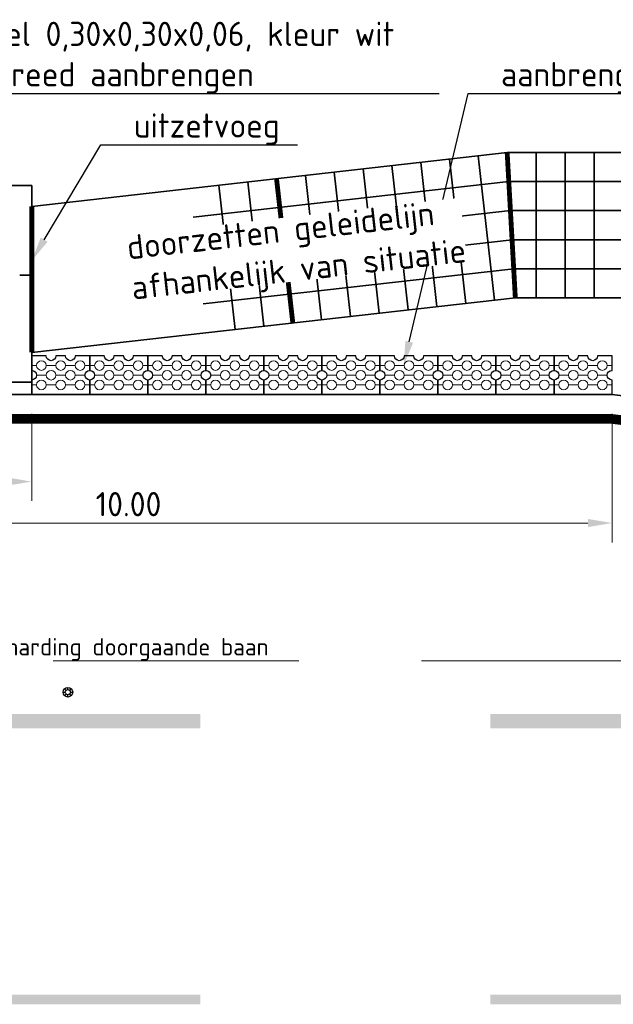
# Model space of a CAD drawing. Header units: metres. Extents: x -699 to 2316, y -1199 to 781.
# Tile 467 of 593: x 940 to 946, y -251 to -241. Entities that reach past the tile are written whole.
import ezdxf
from ezdxf import colors
from ezdxf.entities.mleader import LeaderData, LeaderLine
from ezdxf.enums import TextEntityAlignment as Align
from ezdxf.math import Vec2, Vec3

# ---------------------------------------------------------------- set-up
doc = ezdxf.new("R2010")
doc.units = ezdxf.units.M
doc.header["$PDMODE"] = 1
for name, pattern in [('HIDDENX2', [19.05, 12.7, -6.35]), ('VW-3-3_STREEP', [6, 3, -3]), ('VW-9-3_STREEP', [12, 9, -3])]:
    doc.linetypes.add(name, pattern=pattern)
for name, color, linetype, lineweight in [('N-WA-IE-MEUBILAIR_WEGMEUBILAIR-S', 7, 'Continuous', 25), ('N-WE-VH-KANTOPSLUITING-G', 251, 'Continuous', 35), ('N-WE-VH-KANTVERHARDING-G', 210, 'Continuous', 35), ('N-WE-VH-VERHARDING_BETON-G', 252, 'Continuous', 35), ('N-WE-VW-MARKERING_LANGS_STREEP_33-G', 7, 'VW-3-3_STREEP', 13), ('N-WE-VW-MARKERING_LANGS_STREEP_93-G', 7, 'VW-9-3_STREEP', 13), ('N-WE-VW-MARKERING_LANGS_STREEP_DOORGETROKKEN-G', 7, 'Continuous', 13), ('X-XX-AL-M', 7, 'Continuous', 18), ('X-XX-AL-T18', 10, 'Continuous', 18), ('X-XX-AL-T25', 7, 'Continuous', 25)]:
    doc.layers.add(name, color=color, linetype=linetype, lineweight=lineweight)
doc.styles.add('NLCS-ISO', font='NLCS-ISO.ttf')
doc.styles.add('NLCS-ISO-M100-T25', font='NLCS-ISO.ttf', dxfattribs={"height": 0.25})
doc.dimstyles.new('NLCS-M100-T25-PIJL_A_L2_H1', dxfattribs={"dimscale": 0.1, "dimtxt": 2.5, "dimasz": 2.5, "dimexe": 2, "dimexo": 2, "dimgap": 0.7, "dimtad": 1, "dimzin": 0, "dimdsep": 46, "dimtxsty": 'NLCS-ISO-M100-T25', "dimcen": 0, "dimdle": 2, "dimclrd": 256, "dimclre": 256, "dimclrt": 256, "dimadec": 1, "dimazin": 0, "dimtfac": 1, "dimtdec": 3, "dimtofl": 0, "dimtmove": 0, "dimatfit": 3, "dimfxl": 2, "dimtfillclr": 256, "dimtolj": 1, "dimtzin": 0, "dimlwd": -1, "dimlwe": -1, "dimarcsym": 0})

# ---------------------------------------------------------------- blocks, each defined once
blk = doc.blocks.new('SVW-PERRON-A-P-SO')
at = {"layer": 'N-WE-VH-KANTOPSLUITING-G'}
for p, q in [((0, 2.16), (16, 2.16)), ((16, 2.16), (16, 0.435)), ((16, 2.16), (16, 2.035)), ((15.875, 1.235), (16, 1.235)), ((16, 0.435), (16, 0)), ((16, 0.127), (5, 0.127)), ((16, 0), (5, 0))]:
    blk.add_line(p, q, dxfattribs=at)
blk = doc.blocks.new('*D1671')
at = {"layer": 'Defpoints', "color": 0, "transparency": 16777216}
for p in [(936.232, -244.761), (946.232, -244.761), (936.232, -246.089)]:
    blk.add_point(p, dxfattribs=at)
at = {"layer": 'X-XX-AL-M', "transparency": 16777216}
for p, q in [((936.232, -244.961), (936.232, -246.289)), ((946.232, -244.961), (946.232, -246.289)), ((945.982, -246.089), (936.482, -246.089))]:
    blk.add_line(p, q, dxfattribs=at)
for points in [[(936.482, -246.047), (936.482, -246.131), (936.232, -246.089)], [(945.982, -246.047), (945.982, -246.131), (946.232, -246.089)]]:
    blk.add_solid(points, dxfattribs=at)
at = {"layer": 'X-XX-AL-M', "transparency": 16777216, "insert": (941.232, -245.894), "char_height": 0.25, "attachment_point": 5, "style": 'NLCS-ISO-M100-T25'}
blk.add_mtext('\\A1;10.00', dxfattribs=at)
blk = doc.blocks.new('*D1685')
at = {"layer": 'Defpoints', "color": 0, "transparency": 16777216}
for p in [(939.232, -244.761), (940.232, -244.761), (940.232, -245.661)]:
    blk.add_point(p, dxfattribs=at)
at = {"layer": 'X-XX-AL-M', "transparency": 16777216}
for p, q in [((939.232, -244.961), (939.232, -245.861)), ((940.232, -244.961), (940.232, -245.861)), ((939.482, -245.661), (939.982, -245.661))]:
    blk.add_line(p, q, dxfattribs=at)
for points in [[(939.482, -245.619), (939.482, -245.702), (939.232, -245.661)], [(939.982, -245.619), (939.982, -245.702), (940.232, -245.661)]]:
    blk.add_solid(points, dxfattribs=at)
at = {"layer": 'X-XX-AL-M', "transparency": 16777216, "insert": (939.732, -245.466), "char_height": 0.25, "attachment_point": 5, "style": 'NLCS-ISO-M100-T25'}
blk.add_mtext('\\A1;vlak', dxfattribs=at)
blk = doc.blocks.new('GB-1rechtekant')
at = {"layer": 'N-WE-VH-KANTOPSLUITING-G', "lineweight": 5}
for p, q in [((0.1, 0.55), (0.1, 0.6)), ((0.2, 0.45), (0.2, 0.55)), ((0.3, 0.55), (0.3, 0.6)), ((0.1, 0.35), (0.1, 0.45)), ((0.3, 0.35), (0.3, 0.45)), ((0.2, 0.25), (0.2, 0.35)), ((0.1, 0.15), (0.1, 0.25)), ((0.3, 0.15), (0.3, 0.25)), ((0.2, 0.05), (0.2, 0.15)), ((0.1, 0), (0.1, 0.05)), ((0.3, 0), (0.3, 0.05))]:
    blk.add_line(p, q, dxfattribs=at)
at = {"layer": 'N-WE-VH-KANTOPSLUITING-G', "lineweight": 25}
blk.add_lwpolyline([(0, 0.6), (0, 0), (0.15, 0, -1), (0.25, 0), (0.4, 0), (0.4, 0.15, -1), (0.4, 0.25), (0.4, 0.35, -1), (0.4, 0.45), (0.4, 0.6), (0.25, 0.6, -1), (0.15, 0.6)], format="xyb", close=True, dxfattribs=at)
at = {"layer": 'N-WE-VH-KANTOPSLUITING-G', "lineweight": 5}
for centre in [(0.1, 0.5), (0.3, 0.5), (0.2, 0.4), (0.1, 0.3), (0.3, 0.3), (0.2, 0.2), (0.1, 0.1), (0.3, 0.1)]:
    blk.add_circle(centre, 0.05, dxfattribs=at)
blk = doc.blocks.new('SIE-WEG_GLASBOLREFLECTOR-SO')
for p, q in [((-0.375, 0), (-0.199, 0)), ((-0.141, 0.141), (-0.265, 0.265)), ((0, 0.2), (0, 0.375)), ((0.142, 0.141), (0.265, 0.265)), ((0.201, 0), (0.375, 0)), ((-0.265, -0.266), (-0.141, -0.141)), ((0, -0.375), (0, -0.2)), ((0.265, -0.266), (0.142, -0.142))]:
    blk.add_line(p, q)
for centre, radius in [((0, 0), 0.375), ((0.001, 0), 0.2)]:
    blk.add_circle(centre, radius)
blk = doc.blocks.new('glasbol')
at = {"layer": 'N-WA-IE-MEUBILAIR_WEGMEUBILAIR-S'}
blk.add_blockref('SIE-WEG_GLASBOLREFLECTOR-SO', (-0.001, 0), dxfattribs=at)

msp = doc.modelspace()

# ---------------------------------------------------------------- linework, layer by layer
at = {"layer": 'N-WE-VH-KANTVERHARDING-G'}
for p, q in [((922.2318, -244.7615), (946.2318, -244.7615)), ((946.2318, -244.7615), (968.2318, -247.5115))]:
    msp.add_line(p, q, dxfattribs=at)
at = {"layer": 'N-WE-VH-KANTVERHARDING-G', "color": 8, "linetype": 'HIDDENX2', "lineweight": 5, "ltscale": 0.2}
msp.add_line((894.7318, -247.5115), (968.2318, -247.5115), dxfattribs=at)
at = {"layer": 'N-WE-VH-VERHARDING_BETON-G'}
for p, q in [((945.1473, -242.2615), (940.2318, -242.8169)), ((944.8492, -242.2952), (945.0177, -243.7857)), ((945.1473, -242.2615), (962.4517, -242.2615)), ((945.4473, -242.2615), (945.4473, -243.7615)), ((945.7473, -242.2615), (945.7473, -243.7615)), ((946.0473, -242.2615), (946.0473, -243.7615)), ((943.9549, -242.3962), (944.1234, -243.8867)), ((944.253, -242.3625), (944.4215, -243.853)), ((944.5511, -242.3288), (944.7196, -243.8194)), ((943.0606, -242.4973), (943.2291, -243.9878)), ((943.3587, -242.4636), (943.5272, -243.9541)), ((943.6568, -242.4299), (943.8253, -243.9204)), ((945.1642, -242.5615), (941.9019, -242.9301)), ((942.1663, -242.5983), (942.3347, -244.0888)), ((942.4644, -242.5646), (942.6328, -244.0552)), ((942.7625, -242.531), (942.9309, -244.0215)), ((945.1642, -242.5615), (946.9473, -242.5615)), ((945.1811, -242.8615), (941.9356, -243.2282)), ((945.1811, -242.8615), (946.9473, -242.8615)), ((945.198, -243.1615), (941.9693, -243.5263)), ((945.198, -243.1615), (946.9473, -243.1615)), ((945.2149, -243.4615), (942.003, -243.8244)), ((945.2149, -243.4615), (946.9473, -243.4615)), ((945.2318, -243.7615), (940.2318, -244.3265)), ((945.2318, -243.7615), (962.4517, -243.7615))]:
    msp.add_line(p, q, dxfattribs=at)
at = {"layer": 'N-WE-VH-VERHARDING_BETON-G', "const_width": 0.05, "flags": 128}
for points in [[(945.1473, -242.2615), (945.2318, -243.7615)], [(942.7625, -242.531), (942.9309, -244.0215)], [(940.2318, -242.8169), (940.2318, -244.3265)]]:
    msp.add_lwpolyline(points, dxfattribs=at)
at = {"layer": 'N-WE-VW-MARKERING_LANGS_STREEP_33-G', "color": 253, "linetype": 'Continuous'}
for points in [[(938.9747, -248.0615), (941.9747, -248.0615), (938.9747, -248.2115), (941.9747, -248.2115)], [(944.9747, -248.0615), (947.9747, -248.0615), (944.9747, -248.2115), (947.9747, -248.2115)]]:
    msp.add_solid(points, dxfattribs=at)
at = {"layer": 'N-WE-VW-MARKERING_LANGS_STREEP_93-G', "color": 253, "linetype": 'Continuous'}
for points in [[(932.9747, -250.9615), (941.9747, -250.9615), (932.9747, -251.0615), (941.9747, -251.0615)], [(944.9747, -250.9615), (953.9747, -250.9615), (944.9747, -251.0615), (953.9747, -251.0615)]]:
    msp.add_solid(points, dxfattribs=at)
at = {"layer": 'N-WE-VW-MARKERING_LANGS_STREEP_DOORGETROKKEN-G', "color": 253, "const_width": 0.1}
msp.add_lwpolyline([(936.2318, -245.0115), (946.2163, -245.0115), (965.4224, -247.4122)], dxfattribs=at)

# ---------------------------------------------------------------- block references
at = {"layer": 'N-WA-IE-MEUBILAIR_WEGMEUBILAIR-S', "xscale": 0.1333332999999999, "yscale": 0.1333332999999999, "zscale": 0.1333332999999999, "rotation": 0.1723155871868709}
msp.add_blockref('glasbol', (940.605, -247.8365), dxfattribs=at)
at = {"layer": 'N-WE-VH-KANTVERHARDING-G'}
msp.add_blockref('SVW-PERRON-A-P-SO', (924.2318, -244.7615), dxfattribs=at)
at = {"layer": 'N-WE-VH-KANTVERHARDING-G', "rotation": 90}
for p in [(940.8318, -244.7615), (941.4318, -244.7615), (942.0318, -244.7615), (942.6318, -244.7615), (943.2318, -244.7615), (943.8318, -244.7615), (944.4318, -244.7615), (945.0318, -244.7615), (945.6318, -244.7615), (946.2318, -244.7615)]:
    msp.add_blockref('GB-1rechtekant', p, dxfattribs=at)

# ---------------------------------------------------------------- texts
at = {"layer": 'X-XX-AL-T18', "style": 'NLCS-ISO'}
msp.add_text('kant verharding doorgaande baan', height=0.18, dxfattribs=at).set_placement((939.0575, -247.5115), align=Align.BOTTOM_LEFT)

# ---------------------------------------------------------------- dimensions: what is measured, and where the dimension line sits
at = {"layer": 'X-XX-AL-M'}
dim = msp.add_linear_dim(base=(936.2318, -246.089), p1=(946.2318, -244.7615), p2=(936.2318, -244.7615), dimstyle='NLCS-M100-T25-PIJL_A_L2_H1', dxfattribs=at)
dim.commit()
dim.dimension.update_dxf_attribs({"geometry": '*D1671', "text_midpoint": (941.2318, -246.089), "dimtype": 160})
dim = msp.add_linear_dim(base=(940.2318, -245.6607), p1=(939.2318, -244.7615), p2=(940.2318, -244.7615), text='vlak', dimstyle='NLCS-M100-T25-PIJL_A_L2_H1', dxfattribs=at)
dim.commit()
dim.dimension.update_dxf_attribs({"geometry": '*D1685', "text_midpoint": (939.7318, -245.6607), "dimtype": 160})

# ---------------------------------------------------------------- leaders
at = {"layer": 'X-XX-AL-T25'}
ml = msp.add_multileader_mtext('Standard', dxfattribs=at)
ml.set_content('gidslijntegel 0,30x0,30x0,06, kleur wit\\P2 tegels breed aanbrengen', color=256, style='NLCS-ISO-M100-T25')
ml.set_leader_properties(color=256, linetype='ByLayer', lineweight=-1)
ml.build(insert=Vec2(0, 0))
ml.multileader.update_dxf_attribs({"text_left_attachment_type": 5, "text_right_attachment_type": 5, "dogleg_length": 0.25, "arrow_head_size": 0.25})
ctx = ml.context
ctx.base_point, ctx.char_height, ctx.arrow_head_size, ctx.landing_gap_size, ctx.plane_origin = Vec3(938.3885, -241.6516), 0.25, 0.25, 0.09, Vec3(-4.7216, -3.2075)
ctx.left_attachment, ctx.right_attachment = 5, 5
notes = []
notes.append((ctx, [(0, (1, 1, 0), (938.1385, -241.6516), (1, 0), 0.25, [(0, [(937.1231, -243.3495)], 0, [])])]))
ctx.mtext.insert, ctx.mtext.flow_direction = Vec3(938.4785, -240.9099), 5
ml = msp.add_multileader_mtext('Standard', dxfattribs=at)
ml.set_content('aanbrengen grasbetonstenen', color=256, style='NLCS-ISO-M100-T25')
ml.set_leader_properties(color=256, linetype='ByLayer', lineweight=-1)
ml.build(insert=Vec2(0, 0))
ml.multileader.update_dxf_attribs({"text_left_attachment_type": 5, "text_right_attachment_type": 5, "dogleg_length": 0.25, "arrow_head_size": 0.25})
ctx = ml.context
ctx.base_point, ctx.char_height, ctx.arrow_head_size, ctx.landing_gap_size, ctx.plane_origin = Vec3(944.9936, -241.6516), 0.25, 0.25, 0.09, Vec3(1.037, -3.8359)
ctx.left_attachment, ctx.right_attachment = 5, 5
notes.append((ctx, [(0, (1, 1, 0), (944.7436, -241.6516), (1, 0), 0.25, [(0, [(944.0772, -244.4597)], 0, [])])]))
ctx.mtext.insert, ctx.mtext.flow_direction = Vec3(945.0836, -241.3266), 5
ml = msp.add_multileader_mtext('Standard', dxfattribs=at)
ml.set_content('uitzetvoeg', color=256, style='NLCS-ISO-M100-T25')
ml.set_leader_properties(color=256, linetype='ByLayer', lineweight=-1)
ml.build(insert=Vec2(0, 0))
ml.multileader.update_dxf_attribs({"text_left_attachment_type": 5, "text_right_attachment_type": 5, "dogleg_length": 0.25, "arrow_head_size": 0.25})
ctx = ml.context
ctx.base_point, ctx.char_height, ctx.arrow_head_size, ctx.landing_gap_size, ctx.plane_origin = Vec3(941.1968, -242.1814), 0.25, 0.25, 0.09, Vec3(-1.9133, -3.7373)
ctx.left_attachment, ctx.right_attachment = 5, 5
notes.append((ctx, [(0, (1, 1, 0), (940.9468, -242.1814), (1, 0), 0.25, [(0, [(940.2318, -243.3768)], 0, [])])]))
ctx.mtext.insert, ctx.mtext.flow_direction = Vec3(941.2868, -241.8564), 5
for ctx, leaders in notes:
    for number, flags, end, landing, length, lines in leaders:
        leader = LeaderData()
        leader.index, (leader.has_last_leader_line, leader.has_dogleg_vector, leader.attachment_direction) = number, flags
        leader.last_leader_point, leader.dogleg_vector, leader.dogleg_length = Vec3(end), Vec3(landing), length
        for number, points, colour, breaks in lines:
            line = LeaderLine()
            line.index, line.vertices, line.color, line.breaks = number, Vec3.list(points), colors.encode_raw_color(colour), breaks
            leader.lines.append(line)
        ctx.leaders.append(leader)

# ---------------------------------------------------------------- next in the draw order: texts
at = {"layer": 'X-XX-AL-T25', "insert": (941.2854, -243.857), "char_height": 0.25, "attachment_point": 7, "rotation": 6.44708, "style": 'NLCS-ISO-M100-T25', "bg_fill": 3, "box_fill_scale": 1, "bg_fill_color": 256, "bg_fill_transparency": 0}
msp.add_mtext('doorzetten geleidelijn \\Pafhankelijk van situatie', dxfattribs=at)

doc.saveas('drawing.dxf')
